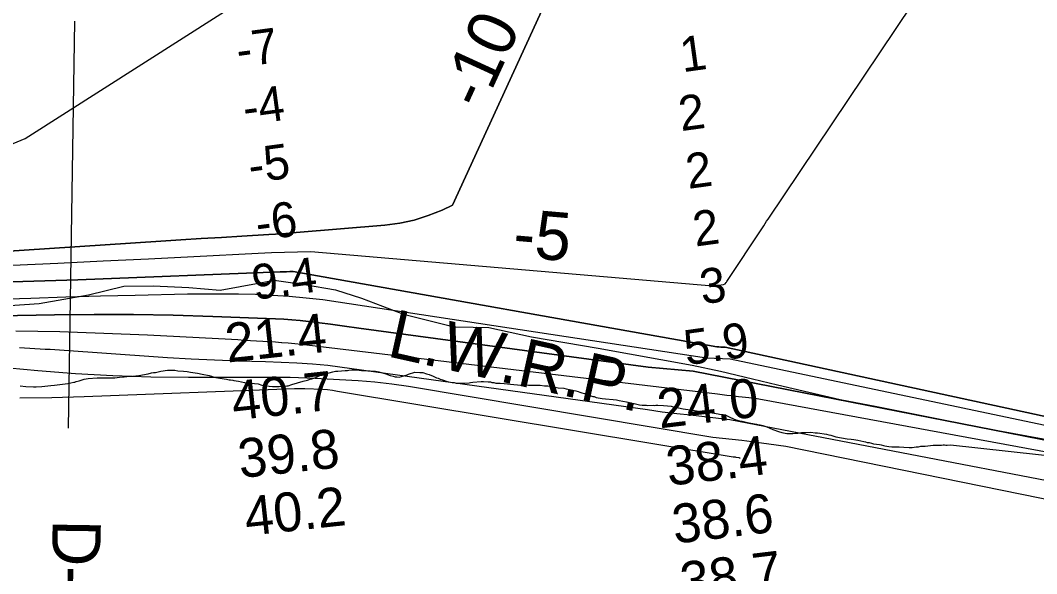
# Model space of a CAD drawing. Extents: x 3219052 to 3256913, y 800770 to 826146.
# Drawn here: x 3224628 to 3226376, y 812558 to 813510 of the extents above; entities that cross this region are included whole.
import ezdxf

# ---------------------------------------------------------------- set-up
doc = ezdxf.new("R2010")
doc.units = 0
for name, color, linetype in [('V-RIVR-EDGE', 7, 'Continuous'), ('V-RIVR-RANG', 7, 'Continuous'), ('V-RIVR-RANG-IDEN', 7, 'Continuous'), ('V-SITE-VEGE', 7, 'Continuous'), ('V-TOPO-DPTH', 7, 'Continuous'), ('V-TOPO-MAJR', 7, 'Continuous'), ('V-TOPO-MINR', 7, 'Continuous'), ('V-TOPO-MINR-IDEN', 7, 'Continuous'), ('V-TOPO-WATR', 7, 'Continuous'), ('V-TOPO-WATR-IDEN', 7, 'Continuous')]:
    doc.layers.add(name, color=color, linetype=linetype)

msp = doc.modelspace()

# ---------------------------------------------------------------- linework, layer by layer
at = {"layer": 'V-RIVR-EDGE'}
msp.add_lwpolyline([(3224550.9, 813015.6), (3224660.5, 813022.8), (3224745.7, 813037.8), (3224806.2, 813052.8), (3224856.6, 813053.1), (3224917.9, 813050.4), (3224971.7, 813045.9), (3225040.9, 813058.3), (3225064.8, 813063.1), (3225117, 813055.5), (3225170.4, 813046.3), (3225214.7, 813032.3), (3225287.2, 813004.7), (3225374.1, 812982.7), (3225407.1, 812982.2), (3225433.7, 812981.7), (3225507.1, 812965.5), (3225621.8, 812946), (3225783.4, 812917), (3225832.1, 812906.8), (3225887.2, 812893.2), (3225930.2, 812883.1), (3226038, 812857.6), (3226097.9, 812846.6), (3226287.4, 812808.3), (3226409, 812786.3)], dxfattribs=at)
at = {"layer": 'V-RIVR-RANG'}
msp.add_line((3224711.2, 812808.5), (3224721.8, 813508.4), dxfattribs=at)
at = {"layer": 'V-SITE-VEGE'}
for points in [[(3224655.6, 812879.8), (3224665.1, 812880.3), (3224680.7, 812881.7), (3224687.2, 812882.6), (3224696.3, 812883.5), (3224709.8, 812885.3), (3224720, 812887.9), (3224722.1, 812887.9), (3224724.5, 812888.7), (3224729.4, 812890), (3224738, 812893), (3224745, 812893.9), (3224760.6, 812895.3), (3224772.5, 812895.4), (3224777.4, 812895), (3224790.6, 812895.2), (3224798.8, 812896.1), (3224807, 812896.6), (3224811.5, 812897.4), (3224821.3, 812898), (3224832, 812899.3), (3224848, 812901.9), (3224853.7, 812903.6), (3224857.4, 812904.1), (3224860.7, 812904.1), (3224870.1, 812906.7), (3224881.6, 812908.5), (3224886.9, 812908.5), (3224893.9, 812908.2), (3224899.2, 812907.4), (3224908.7, 812906.7), (3224914.9, 812905.9), (3224920.6, 812904.8), (3224932.9, 812903.2), (3224941.2, 812901.3), (3224953.1, 812898.9), (3224956.8, 812897.8), (3224959.7, 812897), (3224964.6, 812895.8), (3224971.6, 812894.6), (3224982.7, 812893.1), (3224987.3, 812891.9), (3224989.7, 812891.5), (3224993.4, 812891.2), (3224995.5, 812890.4), (3225003.3, 812889.2), (3225013.6, 812886.9), (3225015.6, 812886.5), (3225022.6, 812886.5), (3225030.8, 812885.4), (3225037.4, 812884.6), (3225043.6, 812882.7), (3225049.8, 812881.9), (3225055.9, 812880.7), (3225061.7, 812880), (3225073.6, 812880.1), (3225083.9, 812880.6), (3225086.3, 812881.5), (3225088.8, 812881.5), (3225095.3, 812883.6), (3225114.6, 812889.2), (3225121.9, 812890.9), (3225126.8, 812892.6), (3225129.7, 812893.4), (3225134.6, 812895.1), (3225137.5, 812896.4), (3225143.2, 812899.3), (3225147.3, 812901), (3225151, 812901.9), (3225159.2, 812903.6), (3225165.7, 812905.3), (3225170.2, 812906.6), (3225174.3, 812906.6), (3225186.6, 812907.6), (3225189.1, 812907.6), (3225191.1, 812908), (3225193.2, 812908.1), (3225198.1, 812908.9), (3225206.7, 812909), (3225215, 812907.9), (3225221.9, 812907.5), (3225226, 812907.2), (3225229.7, 812907.2), (3225232.2, 812906.8), (3225239.2, 812906.9), (3225244.5, 812905.3), (3225248.7, 812904.5), (3225256.9, 812902.2), (3225264.3, 812898.9), (3225269.3, 812897.8), (3225272.6, 812896.6), (3225275.8, 812896.6), (3225279.9, 812896.2), (3225287.7, 812898.4), (3225293.5, 812900.1), (3225295.5, 812901.7), (3225306.5, 812904.7), (3225315.2, 812904.4), (3225320.5, 812904.1), (3225326.7, 812902.1), (3225331.2, 812900.9)], [(3225331.2, 812900.9), (3225338.2, 812898.1), (3225343.6, 812895.3), (3225346.5, 812894.5), (3225350.2, 812892.9), (3225354.3, 812891.7), (3225362.1, 812888.9), (3225370.8, 812887.3), (3225374.1, 812887), (3225377.4, 812885.8), (3225388.4, 812885.9), (3225399.9, 812886.8), (3225402.4, 812886.9), (3225406.1, 812887.7), (3225420.4, 812889.1), (3225424.5, 812889.1), (3225432.8, 812888), (3225436.5, 812888), (3225438.9, 812887.2), (3225442.6, 812886.9), (3225445.9, 812886.1), (3225453.3, 812886.2), (3225460.3, 812885.4), (3225476.7, 812883.5), (3225483.3, 812883.2), (3225487.8, 812882.4), (3225491.9, 812882.9), (3225501.8, 812882.6), (3225514.9, 812882.7), (3225521.9, 812882.4), (3225529.7, 812881.6), (3225535.1, 812881.3), (3225553.2, 812878.2), (3225562.6, 812877.5), (3225567.1, 812876.3), (3225575.4, 812874.7), (3225583.6, 812872.8), (3225587.3, 812871.6), (3225590.6, 812870.4), (3225593.5, 812869.2), (3225598.4, 812868), (3225603.8, 812866), (3225612.4, 812863.2), (3225614.9, 812862.8), (3225618.2, 812861.6), (3225628.5, 812859.7), (3225634.2, 812858.9), (3225647.4, 812857.8), (3225653.2, 812857.1), (3225658.1, 812856.3), (3225670.4, 812854), (3225678.7, 812852), (3225680.7, 812851.2), (3225684, 812850.8), (3225688.5, 812850.1), (3225693.1, 812848.9), (3225697.6, 812848.1), (3225705, 812848.2), (3225707.4, 812847.8), (3225716.5, 812847.9), (3225718.5, 812847.5), (3225721, 812847.9), (3225724.3, 812848), (3225734.1, 812847.3), (3225741.1, 812846.9), (3225747.3, 812846.2), (3225755.1, 812844.2), (3225760, 812843.4), (3225767.9, 812841.9), (3225784.7, 812839.6), (3225790.9, 812838.4), (3225800.8, 812836.9), (3225809.4, 812835.7), (3225818, 812835), (3225821.3, 812834.2), (3225828.3, 812833.5), (3225830.4, 812832.7), (3225836.1, 812832.3), (3225842.7, 812830.3), (3225849.3, 812826.7), (3225858.8, 812822.7), (3225865, 812821.1), (3225869.5, 812820.4), (3225876.5, 812818.8), (3225881.4, 812818), (3225894.2, 812815.3), (3225897.5, 812814.5), (3225900.4, 812814.1), (3225904.9, 812813.3), (3225908.6, 812812.1), (3225911.9, 812810.9), (3225922.2, 812806.5), (3225931.7, 812802.9), (3225937.4, 812801.4), (3225946.1, 812799.4), (3225956.3, 812799.5), (3225960.4, 812800), (3225965, 812800), (3225971.5, 812800.9), (3225978.9, 812801.4), (3225987.5, 812801.5)], [(3224628.1, 812881.6), (3224638, 812880.4), (3224650.7, 812879.7), (3224655.6, 812879.8)], [(3225987.5, 812801.5), (3225994.9, 812800.7), (3225997, 812800.3), (3225999, 812800.4), (3226014.3, 812798.1), (3226018.4, 812797.3), (3226022.1, 812796.5), (3226030.7, 812793.7), (3226050.1, 812790.2), (3226057, 812789.5), (3226061.6, 812789.1), (3226068.1, 812788), (3226078.4, 812785.6), (3226081.3, 812785.2), (3226084.6, 812784), (3226087.9, 812783.7), (3226091.6, 812782.5), (3226095.3, 812781.7), (3226105.6, 812780.6), (3226108.5, 812779.8), (3226112.6, 812779), (3226114.6, 812778.2), (3226121.6, 812777), (3226127, 812776.3), (3226133.5, 812776.3), (3226139.3, 812776.4), (3226147.5, 812776.1), (3226156.5, 812775.3), (3226161.5, 812775.4), (3226168.9, 812776.7), (3226172.5, 812776.7), (3226176.6, 812777.6), (3226181.6, 812777.7), (3226184.4, 812777.7), (3226193.1, 812779), (3226198, 812779.1), (3226202.9, 812779.5), (3226206.2, 812779.6), (3226209.1, 812779.6), (3226212.3, 812779.2), (3226214.8, 812779.7), (3226217.3, 812779.7), (3226219.7, 812779.3), (3226221.8, 812779.3), (3226227.4, 812779.9), (3226431, 812757.3)]]:
    msp.add_lwpolyline(points, dxfattribs=at)
at = {"layer": 'V-TOPO-DPTH'}
for points in [[(3225582.5, 813652.5), (3225371.5, 813192), (3225353.6, 813183.8), (3225329.8, 813174.4), (3225305.6, 813166.6), (3225280.7, 813161.4), (3225255.3, 813157.9), (3225102.4, 813144.9), (3225090.7, 813143.9), (3225079, 813143), (3225067.3, 813142.2), (3225055.5, 813141.5), (3225009.2, 813138.8), (3224974.3, 813136.7), (3224939.4, 813134.6), (3224904.5, 813132.4), (3224869.6, 813130.1), (3224390.9, 813098.9)], [(3224390.9, 813098.9), (3224869.6, 813130.1), (3224904.5, 813132.4), (3224939.4, 813134.6), (3224974.3, 813136.7), (3225009.2, 813138.8), (3225055.5, 813141.5), (3225067.3, 813142.2), (3225079, 813143), (3225090.7, 813143.9), (3225102.4, 813144.9), (3225255.3, 813157.9), (3225280.7, 813161.4), (3225305.6, 813166.6), (3225329.8, 813174.4), (3225353.6, 813183.8), (3225371.5, 813192), (3225582.5, 813652.5)], [(3226620.7, 812778.6), (3225840.2, 812948.1), (3225836.6, 812948.1), (3225833, 812948.1), (3225829.4, 812948.2), (3225825.8, 812948.3), (3225097.3, 813077.9), (3225091.8, 813077.8), (3225086.2, 813077.7), (3225080.7, 813077.6), (3225075.2, 813077.4), (3224727.2, 813063.9), (3224670.3, 813061.9), (3224613.4, 813060.2)], [(3224613.4, 813060.2), (3224670.3, 813061.9), (3224727.2, 813063.9), (3225075.2, 813077.4), (3225080.7, 813077.6), (3225086.2, 813077.7), (3225091.8, 813077.8), (3225097.3, 813077.9), (3225825.8, 812948.3), (3225829.4, 812948.2), (3225833, 812948.1), (3225836.6, 812948.1), (3225840.2, 812948.1), (3226620.7, 812778.6)], [(3226625.3, 812741.9), (3225785.4, 812906.7), (3225707.7, 812913.3), (3225210.1, 812980.4), (3225185.8, 812983.9), (3225161.6, 812987.2), (3225123.5, 812992.1), (3225109.5, 812993.7), (3225095.3, 812995.1), (3225081.2, 812996), (3225067, 812996.8), (3224959.3, 813000.8), (3224891.2, 813002.8), (3224823.1, 813004.1), (3224755, 813004.2), (3224686.9, 813003.6), (3224401.2, 812998.5)]]:
    msp.add_lwpolyline(points, dxfattribs=at)
at = {"layer": 'V-TOPO-MAJR'}
msp.add_lwpolyline([(3224559.3, 812916.7), (3224658.2, 812907.7), (3224722.9, 812902.7), (3224787.6, 812898.9), (3224852.5, 812896.9), (3224917.3, 812896.1), (3225078.1, 812896.3), (3225092.3, 812896.2), (3225106.5, 812895.9), (3225120.7, 812895.4), (3225134.8, 812894.7), (3225208.9, 812890.5), (3225238.1, 812888.2), (3225267.1, 812885), (3225296, 812880.6), (3225818.9, 812793.1), (3225835.6, 812791.5), (3225852.4, 812789.7), (3225869.1, 812787.7), (3225885.9, 812785.6), (3225944.6, 812777.6), (3226652, 812633.6)], dxfattribs=at)
at = {"layer": 'V-TOPO-MINR'}
for points in [[(3224614.6, 813089.1), (3224692.6, 813092.5), (3224770.6, 813096.1), (3224848.6, 813099.9), (3224926.5, 813103.8), (3225037.3, 813109.5), (3225059.9, 813110.5), (3225082.5, 813111.4), (3225105.1, 813112.1), (3225127.7, 813112.5), (3225818.8, 813053.4), (3225820, 813053.3), (3225820.6, 813053.3), (3225821.2, 813053.3), (3225837.5, 813055.5), (3225840.1, 813056.6), (3225842.1, 813058.9), (3225842.7, 813059.8), (3225843.3, 813060.6), (3225904.2, 813152.9), (3225906.7, 813156.7), (3225909.1, 813160.5), (3225911.5, 813164.4), (3225913.9, 813168.2), (3226464.2, 813988.2)], [(3224390.9, 813098.9), (3224869.6, 813130.1), (3224904.5, 813132.4), (3224939.4, 813134.6), (3224974.3, 813136.7), (3225009.2, 813138.8), (3225055.5, 813141.5), (3225067.3, 813142.2), (3225079, 813143), (3225090.7, 813143.9), (3225102.4, 813144.9), (3225255.3, 813157.9), (3225280.7, 813161.4), (3225305.6, 813166.6), (3225329.8, 813174.4), (3225353.6, 813183.8), (3225371.5, 813192), (3225582.5, 813652.5)], [(3224570.1, 813279.1), (3224636.4, 813306.9), (3225037.9, 813563.2)], [(3224586.8, 813030.3), (3224646.5, 813032.4), (3224706.3, 813034.3), (3224766.1, 813035.9), (3224825.9, 813037.4), (3224915.6, 813039.4), (3224944.8, 813039.8), (3224974, 813039.9), (3225003.2, 813039.6), (3225032.4, 813038.9), (3225061.5, 813037.6), (3225090.7, 813035.7), (3225119.7, 813033), (3225148.7, 813029.7), (3225808.2, 812929.7), (3225821.8, 812929), (3225835.4, 812928.4), (3225849.1, 812928), (3226648.9, 812759.2)], [(3224401.2, 812998.5), (3224686.9, 813003.6), (3224755, 813004.2), (3224823.1, 813004.1), (3224891.2, 813002.8), (3224959.3, 813000.8), (3225067, 812996.8), (3225081.2, 812996), (3225095.3, 812995.1), (3225109.5, 812993.7), (3225123.5, 812992.1), (3225161.6, 812987.2), (3225185.8, 812983.9), (3225210.1, 812980.4), (3225707.7, 812913.3), (3225785.4, 812906.7), (3226625.3, 812741.9)], [(3224620.5, 812975.9), (3224696.1, 812974.7), (3224771.6, 812972.2), (3224847.1, 812968.9), (3224991.6, 812961.4), (3225002.4, 812960.8), (3225013.1, 812960.2), (3225023.9, 812959.6), (3225034.6, 812959), (3225045.4, 812958.3), (3225056.1, 812957.7), (3225066.8, 812956.9), (3225077.6, 812956.2), (3225078, 812956.2), (3225089, 812955.3), (3225100, 812954.4), (3225110.9, 812953.3), (3225827.3, 812867.4), (3225835.2, 812866.4), (3225843.2, 812865.5), (3225851.1, 812864.6), (3225859.1, 812863.7), (3225863.3, 812863.3), (3225869.2, 812862.7), (3225875, 812862.1), (3225880.8, 812861.4), (3225886.7, 812860.8), (3225892.5, 812860.1), (3225898.3, 812859.3), (3226635.1, 812723.4)], [(3224626.6, 812947.2), (3224671.1, 812944.7), (3224679.4, 812944.2), (3224719.8, 812941.5), (3224760.2, 812938.7), (3224800.6, 812935.9), (3224841, 812932.9), (3224881.4, 812930.1), (3224921.8, 812927.7), (3224962.3, 812925.9), (3225002.8, 812924.4), (3225050.1, 812923), (3225076.9, 812922), (3225103.6, 812920.7), (3225130.4, 812919), (3225157.1, 812917), (3225706.4, 812840.5), (3225731.7, 812836.9), (3225757.1, 812833.8), (3225780.7, 812831.3), (3225814.4, 812827.5), (3225848.2, 812823.4), (3226719.1, 812656.3)], [(3224627.3, 812860.7), (3224682.7, 812861.5), (3224738.2, 812863.1), (3225099.8, 812876.6), (3225104.2, 812876.7), (3225108.6, 812876.8), (3225113.1, 812876.7), (3225117.5, 812876.6), (3225147.9, 812875.5), (3225156.6, 812874.9), (3225165.2, 812873.9), (3225173.8, 812872.5), (3225853.7, 812759.4), (3225856.3, 812759.2), (3225857.5, 812759), (3225858.8, 812758.9), (3225863.5, 812758.3), (3225864.6, 812757.9), (3225865.5, 812757.2), (3225865.8, 812756.5)]]:
    msp.add_lwpolyline(points, dxfattribs=at)
at = {"layer": 'V-TOPO-WATR'}
msp.add_lwpolyline([(3224613.4, 813060.2), (3224670.3, 813061.9), (3224727.2, 813063.9), (3225075.2, 813077.4), (3225080.7, 813077.6), (3225086.2, 813077.7), (3225091.8, 813077.8), (3225097.3, 813077.9), (3225825.8, 812948.3), (3225829.4, 812948.2), (3225833, 812948.1), (3225836.6, 812948.1), (3225840.2, 812948.1), (3226620.7, 812778.6)], dxfattribs=at)

# ---------------------------------------------------------------- texts
at = {"layer": 'V-RIVR-RANG'}
for s, height, rotation, p in [('-7', 60, 7.6247, (3225003.4, 813428.8)), ('1', 60, 7.8896, (3225767, 813420.6)), ('-4', 60, 7.6247, (3225014.7, 813329.5)), ('2', 60, 7.8896, (3225764.5, 813319.3)), ('-5', 60, 7.6247, (3225024.1, 813229.9)), ('2', 60, 7.8896, (3225776.8, 813220)), ('-6', 60, 7.6247, (3225036.6, 813130.7)), ('2', 60, 7.8896, (3225789, 813120.8)), ('9.4', 60, 7.6247, (3225030.6, 813029)), ('3', 60, 7.8896, (3225800.8, 813021.5)), ('21.4', 67, 6.2183, (3224984.2, 812921.3)), ('5.9', 60, 7.8896, (3225773.5, 812916.7)), ('40.7', 67, 6.2183, (3224995.2, 812821.9)), ('24.0', 67, 6.8883, (3225727.6, 812808.1)), ('39.8', 67, 6.2183, (3225006.3, 812722.6)), ('38.4', 67, 6.8883, (3225742.8, 812709.2)), ('40.2', 67, 6.2183, (3225017.4, 812623.2)), ('38.6', 67, 6.8883, (3225753.2, 812609.7)), ('38.7', 67, 6.8883, (3225767.2, 812510.7))]:
    msp.add_text(s, height=height, rotation=rotation, dxfattribs=at).set_placement(p)
at = {"layer": 'V-RIVR-RANG-IDEN'}
msp.add_text('D-30', height=83, rotation=269.1472, dxfattribs=at).set_placement((3224683.9, 812651.8))
at = {"layer": 'V-TOPO-MINR-IDEN'}
for s, rotation, p in [('-10', 65.38, (3225422.5, 813353.2)), ('-5', 355.107, (3225473.6, 813103.8))]:
    msp.add_text(s, height=83, rotation=rotation, dxfattribs=at).set_placement(p)
at = {"layer": 'V-TOPO-WATR-IDEN'}
msp.add_text('L.W.R.P.', height=83, rotation=347.4462, dxfattribs=at).set_placement((3225256.9, 812932.6))

doc.saveas('drawing.dxf')
